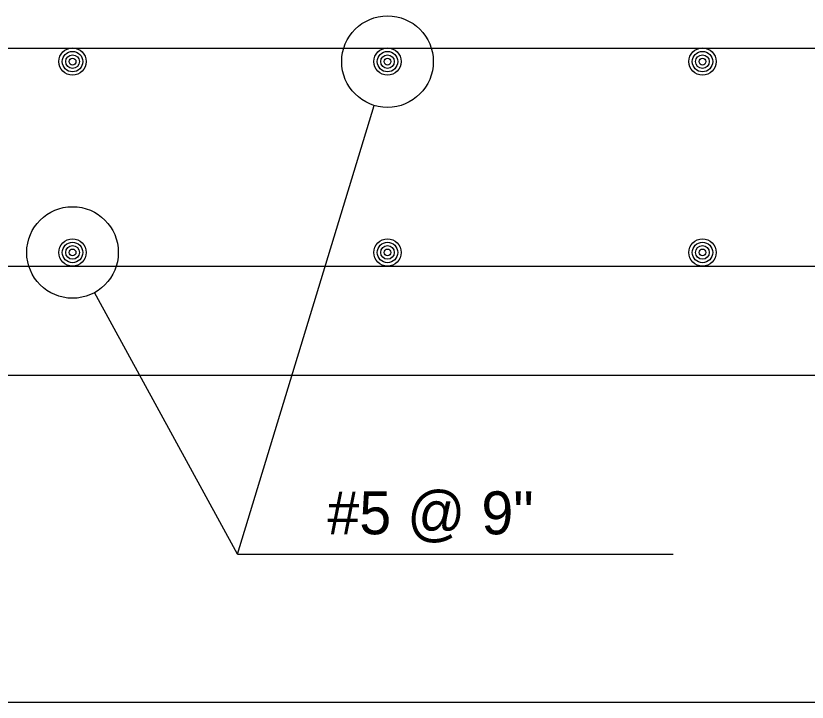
# Model space of a CAD drawing. Extents: x 636530 to 644067, y 294168 to 299122.
# Drawn here: x 641708.6 to 641763.9, y 296375 to 296423 of the extents above; entities that cross this region are included whole.
import ezdxf

# ---------------------------------------------------------------- set-up
doc = ezdxf.new("R2010")
doc.units = 0
doc.layers.add('1', color=7, linetype='Continuous')

msp = doc.modelspace()

# ---------------------------------------------------------------- linework, layer by layer
at = {"layer": '1'}
for p, q in [((641688.031, 296420.757), (641825.191, 296420.757)), ((641734.599, 296419.806), (641734.599, 296419.806)), ((641724.109, 296385.383), (641733.666, 296416.745)), ((641712.586, 296406.468), (641712.586, 296406.468)), ((641688.031, 296405.517), (641825.191, 296405.517)), ((641724.109, 296385.383), (641714.12, 296403.66)), ((641680.411, 296397.897), (641832.811, 296397.897)), ((641724.109, 296385.383), (641754.553, 296385.383)), ((641665.171, 296375.037), (641848.051, 296375.037))]:
    msp.add_line(p, q, dxfattribs=at)
for centre, radius in [((641734.599, 296419.806), 3.2), ((641712.586, 296419.806), 0.952), ((641734.599, 296419.806), 0.952), ((641756.612, 296419.806), 0.952), ((641712.586, 296419.806), 0.714), ((641712.586, 296419.806), 0.476), ((641734.599, 296419.806), 0.714), ((641734.599, 296419.806), 0.476), ((641756.612, 296419.806), 0.714), ((641756.612, 296419.806), 0.476), ((641712.586, 296419.806), 0.238), ((641734.599, 296419.806), 0.238), ((641756.612, 296419.806), 0.238), ((641712.586, 296406.468), 3.2), ((641712.586, 296406.468), 0.952), ((641734.599, 296406.468), 0.952), ((641756.612, 296406.468), 0.952), ((641712.586, 296406.468), 0.714), ((641712.586, 296406.468), 0.476), ((641734.599, 296406.468), 0.714), ((641734.599, 296406.468), 0.476), ((641756.612, 296406.468), 0.714), ((641756.612, 296406.468), 0.476), ((641712.586, 296406.468), 0.238), ((641734.599, 296406.468), 0.238), ((641756.612, 296406.468), 0.238)]:
    msp.add_circle(centre, radius, dxfattribs=at)

# ---------------------------------------------------------------- texts
msp.add_text('#5 @ 9"', height=3, dxfattribs=at).set_placement((641730.396, 296386.77))

doc.saveas('drawing.dxf')
